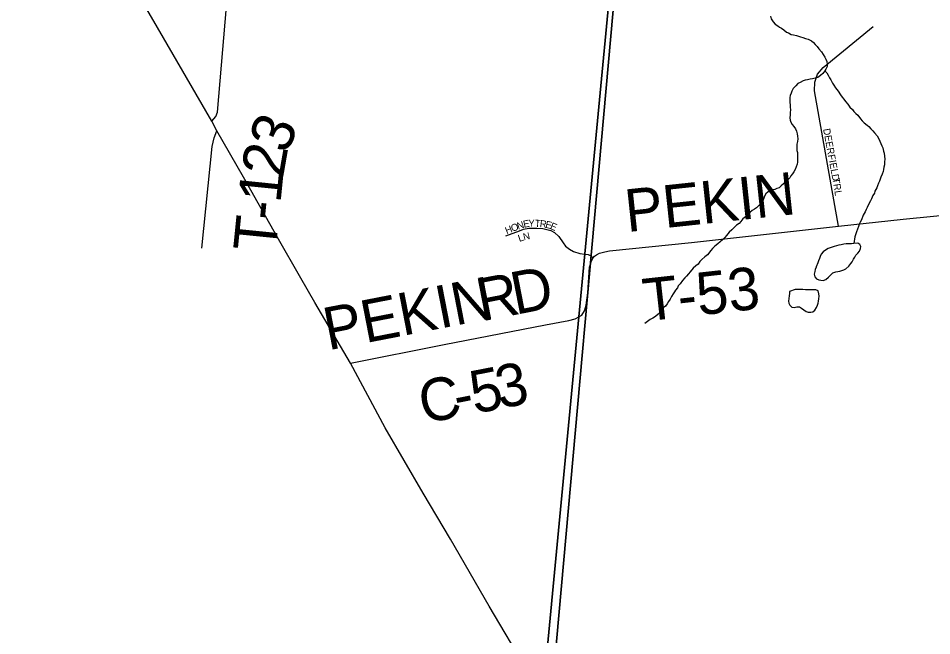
# Model space of a CAD drawing. Extents: x 1310247 to 1664935, y 284496 to 704931.
# Drawn here: x 1468579 to 1475018, y 551400 to 555751 of the extents above; entities that cross this region are included whole.
import ezdxf

# ---------------------------------------------------------------- set-up
doc = ezdxf.new("R2010")
doc.units = 0
for name, color, linetype in [('GM_P_State_Location', 7, 'Continuous'), ('GM_X_Adjacent_County', 7, 'Continuous'), ('GM_X_County', 7, 'Continuous'), ('GM_X_County_Road_Text', 7, 'Continuous'), ('GM_X_County_Subdivision_Text', 7, 'Continuous'), ('GM_X_Interstate_Shield', 7, 'Continuous'), ('GM_X_Minor_River', 7, 'Continuous'), ('GM_X_Minor_River_Text', 7, 'Continuous'), ('GM_X_State_Location', 7, 'Continuous'), ('GM_X_Township_Road', 7, 'Continuous'), ('GM_X_Township_Subdivision', 7, 'Continuous')]:
    doc.layers.add(name, color=color, linetype=linetype)

msp = doc.modelspace()

# ---------------------------------------------------------------- linework, layer by layer
at = {"layer": 'GM_X_Adjacent_County'}
for points in [[(1473395.8, 562740), (1473056.1, 558982.8), (1473056.7, 558944.4), (1473036.1, 558666.9), (1472852.4, 557027.4), (1472568.4, 554042.4), (1472530.1, 553646.8), (1472277.5, 550980.4), (1472089.6, 549005.3), (1471965.3, 547700), (1471796.7, 544951.6), (1467963.5, 545563.3)], [(1481346.1, 544841), (1477411.9, 545798.5), (1474681, 545402.7), (1473021.7, 545101.2), (1472975.5, 545093.9), (1471796.7, 544951.6), (1471965.3, 547700), (1472089.6, 549005.3), (1472277.5, 550980.4), (1472530.1, 553646.8), (1472568.4, 554042.4), (1472852.4, 557027.4), (1473036.1, 558666.9), (1473056.7, 558944.4), (1473056.1, 558982.8), (1473395.8, 562740)]]:
    msp.add_lwpolyline(points, dxfattribs=at)
at = {"layer": 'GM_X_County'}
for points in [[(1467425.8, 556605.9), (1472773.1, 555808.6), (1472356.2, 551175.6), (1466929.1, 551282.5), (1467215, 553974.4)], [(1472773.1, 555808.6), (1478469.7, 556372.6), (1477950.7, 551069.2), (1472356.2, 551175.6)]]:
    msp.add_lwpolyline(points, close=True, dxfattribs=at)
at = {"layer": 'GM_X_County_Road_Text'}
for points in [[(1469942, 555026), (1469971.6, 555059.7), (1469982.7, 555089.9), (1470066.1, 556058.3), (1470081.4, 556112.6), (1470100.3, 556139.8), (1470128.1, 556155.7), (1470158.2, 556161.6), (1470189.5, 556161.6), (1470413.9, 556136.2), (1470682, 556099), (1470824.4, 556084.8), (1470868.1, 556089), (1470914.1, 556097.2), (1471066.5, 556157.5), (1471753.3, 556456.3), (1472173.2, 556666), (1472776.7, 556961.3), (1472827.5, 557002.6), (1472852.3, 557027.4), (1472881.9, 557086.5), (1472892.5, 557177.4), (1473036.1, 558666.9)], [(1472573.1, 553695.6), (1472582.8, 553728.8), (1472592.8, 553815), (1472605.8, 553996.3), (1472611.6, 554018.2), (1472619.9, 554042.2), (1472631.8, 554062)], [(1470920.6, 553321), (1471582, 553452.1), (1472296, 553589.7), (1472460.8, 553620.7), (1472505.1, 553632.8), (1472530.2, 553646.8), (1472550.3, 553658.5), (1472570.9, 553688.1), (1472573.1, 553695.6)]]:
    msp.add_lwpolyline(points, dxfattribs=at)
at = {"layer": 'GM_X_County_Subdivision_Text'}
for points in [[(1469871.5, 554130.7), (1469945, 554848.2), (1469959.2, 554908.5), (1469979.5, 554957.8)], [(1472631.8, 554062), (1472641.6, 554074.1), (1472655.5, 554084.9), (1472676.6, 554096.7), (1472712.7, 554105.6), (1472747.5, 554110.9), (1473324.5, 554171.1), (1474361.3, 554285.1), (1474817.4, 554335.3), (1475219.6, 554376.1), (1475281.6, 554376.6), (1475333, 554369), (1475369.6, 554348.3), (1475444, 554279.2), (1475487.1, 554249.7), (1475527.3, 554232.6), (1475602.3, 554220.2), (1475735.8, 554237.9), (1477565.6, 554457), (1477897.6, 554493.9), (1477938, 554491.2), (1477993.4, 554477.5)]]:
    msp.add_lwpolyline(points, dxfattribs=at)
at = {"layer": 'GM_X_Interstate_Shield'}
msp.add_lwpolyline([(1472168.1, 551152.6), (1471897.4, 551606.7), (1471625.2, 552079), (1471433.9, 552405.3), (1471165.4, 552865.4), (1470920.6, 553321), (1470670.2, 553747.4), (1470571.6, 553919.9), (1470402.7, 554211.6), (1470165.3, 554632.1), (1469979.5, 554957.8), (1469942, 555026), (1469560, 555685.6), (1469295.4, 556143.9), (1469078.9, 556525.7), (1468852.1, 556920.2), (1468636, 557295.8), (1468416.3, 557672.6)], dxfattribs=at)
at = {"layer": 'GM_X_Minor_River'}
for points in [[(1474204.4, 553999), (1474203.4, 553996.9), (1474197.1, 553981), (1474192.8, 553967), (1474190.3, 553947), (1474193.9, 553928.9), (1474205.6, 553914.6), (1474221.5, 553908.2), (1474235.5, 553905.9), (1474253.5, 553903.5), (1474271.7, 553911.2), (1474290, 553926.8), (1474306.4, 553942.5), (1474320.7, 553956.2), (1474340.9, 553963.8), (1474355, 553967.5), (1474369.1, 553969.2), (1474383.2, 553972.9), (1474397.3, 553978.6), (1474411.5, 553986.3), (1474433.9, 554003.9), (1474448.3, 554021.7), (1474456.6, 554035.5), (1474467, 554053.3), (1474475.3, 554067.2), (1474483.6, 554081.1), (1474496, 554094.8), (1474508.3, 554110.6), (1474516.7, 554128.5), (1474519, 554142.5), (1474511.3, 554156.7), (1474497.5, 554165), (1474469.4, 554163.6)], [(1474469.4, 554163.6), (1474451.4, 554162), (1474433.3, 554160.4), (1474415.3, 554160.8), (1474397.2, 554159.2), (1474379.1, 554155.5), (1474363, 554151.9), (1474346.9, 554148.2), (1474330.8, 554142.6), (1474316.7, 554138.8), (1474302.5, 554133.1), (1474288.4, 554127.4), (1474270.2, 554117.8), (1474251.8, 554104.2), (1474239.5, 554088.4), (1474231.1, 554072.5), (1474226.8, 554058.6), (1474220.5, 554042.7), (1474214.1, 554026.7), (1474204.4, 553999)], [(1474188.7, 553836.7), (1474127.9, 553838), (1474109.9, 553838.4), (1474091.8, 553838.8), (1474073.8, 553839.2), (1474055.8, 553839.6), (1474015.5, 553826.4)], [(1474015.5, 553826.4), (1474015.2, 553812.4), (1474012.8, 553794.4), (1474010.4, 553776.4), (1474008, 553758.4), (1474011.7, 553744.3), (1474017.3, 553728.1), (1474031.1, 553715.8), (1474049.1, 553713.4), (1474067.2, 553717), (1474085.2, 553716.6), (1474099, 553708.3), (1474116.8, 553695.9), (1474132.5, 553683.5), (1474146.4, 553679.2), (1474164.5, 553678.8), (1474178.6, 553682.5), (1474192.8, 553694.2), (1474205.2, 553712), (1474213.6, 553729.9), (1474217.9, 553743.8), (1474220.2, 553757.8), (1474222.6, 553773.8), (1474225, 553791.8), (1474221.4, 553809.9), (1474217.8, 553830.1), (1474199.9, 553836.5), (1474188.7, 553836.7)]]:
    msp.add_lwpolyline(points, dxfattribs=at)
at = {"layer": 'GM_X_Minor_River_Text'}
for points in [[(1473881.5, 555765), (1473885.1, 555746.9), (1473900.7, 555726.5), (1473914.3, 555710.2), (1473932.1, 555697.8), (1473945.9, 555687.4), (1473959.8, 555681.1), (1473975.6, 555670.7), (1473995.2, 555654.2), (1474009.1, 555647.9), (1474026.9, 555637.5), (1474042.8, 555633.2), (1474064.8, 555628.7), (1474078.7, 555624.4), (1474092.6, 555620), (1474108.5, 555615.7), (1474128.4, 555609.2), (1474146.3, 555602.8), (1474170.1, 555592.3), (1474183.9, 555580), (1474195.6, 555565.7), (1474209.3, 555553.3), (1474222.9, 555535), (1474240.5, 555514.5), (1474252.1, 555496.2), (1474263.8, 555477.9), (1474271.4, 555461.7), (1474279.1, 555445.5), (1474280.7, 555427.4), (1474280.3, 555411.4), (1474271.9, 555393.5), (1474263.6, 555379.7), (1474251.2, 555361.9), (1474232.9, 555348.2), (1474214.6, 555334.6)], [(1474214.6, 555334.6), (1474196.4, 555329), (1474178.3, 555325.3), (1474160.2, 555321.7), (1474142.1, 555318.1), (1474126, 555314.4), (1474111.9, 555310.7), (1474091.6, 555299.1), (1474073.4, 555291.5), (1474059, 555273.8), (1474040.6, 555256.1), (1474032.2, 555238.2), (1474025.9, 555224.3), (1474019.5, 555206.4), (1474017.2, 555192.4), (1474016.8, 555174.4), (1474018.5, 555160.3), (1474020, 555138.2), (1474019.7, 555124.2), (1474021.3, 555106.1), (1474020.9, 555086), (1474020.6, 555070), (1474018.1, 555050), (1474019.7, 555031.9), (1474025.4, 555017.7), (1474035.1, 555003.5), (1474046.8, 554987.2), (1474058.4, 554970.9), (1474064.1, 554954.7), (1474069.7, 554936.5), (1474071.4, 554920.4), (1474073, 554902.4), (1474070.5, 554882.4), (1474068.1, 554864.4), (1474067.8, 554850.3), (1474067.5, 554836.3), (1474067.2, 554820.2), (1474070.9, 554806.1), (1474072.6, 554792), (1474072.2, 554776), (1474071.7, 554749.9), (1474071.3, 554735.9), (1474069, 554721.9), (1474062.6, 554704), (1474054.2, 554686.1), (1474045.8, 554668.3), (1474037.5, 554654.4), (1474025.2, 554640.6), (1474016.9, 554626.8), (1473992.3, 554599.2), (1473973.9, 554583.6), (1473957.6, 554569.9), (1473941.3, 554556.2), (1473925.1, 554550.5), (1473911, 554544.8), (1473896.9, 554541.1), (1473880.7, 554535.4), (1473864.5, 554527.8), (1473848.2, 554514.1), (1473839.8, 554496.2), (1473833.5, 554482.3), (1473827.1, 554464.4), (1473814.8, 554450.6), (1473800.4, 554432.9), (1473782, 554415.2), (1473767.7, 554405.5), (1473751.5, 554395.8), (1473735.2, 554382.1), (1473718.8, 554364.4), (1473704.5, 554352.7), (1473686.2, 554337.1), (1473671.7, 554319.3), (1473659.4, 554305.5), (1473641.1, 554291.9), (1473626.8, 554278.2), (1473608.4, 554260.5), (1473590, 554242.9), (1473571.4, 554219.2), (1473559.1, 554205.4), (1473542.8, 554189.7), (1473526.4, 554176.1), (1473510.1, 554160.4), (1473489.7, 554144.8), (1473473.3, 554129.1), (1473461, 554113.3), (1473436.3, 554083.7), (1473418, 554070.1), (1473397.5, 554050.5), (1473383.2, 554036.7), (1473370.8, 554018.9), (1473354.5, 554005.3), (1473336.1, 553989.6), (1473315.5, 553964), (1473303.2, 553950.2), (1473288.9, 553934.5), (1473276.6, 553920.7), (1473262.1, 553903), (1473243.6, 553879.3), (1473231.3, 553865.5), (1473225, 553851.6), (1473212.6, 553835.8)], [(1474263.6, 555379.7), (1474277.4, 555367.3), (1474287, 555349), (1474296.6, 555330.8), (1474306.3, 555316.5), (1474317.8, 555294.2), (1474327.5, 555280), (1474339.1, 555259.7), (1474358.6, 555237.2), (1474374.1, 555210.8), (1474387.7, 555194.4), (1474397.4, 555180.2), (1474409.1, 555163.9), (1474426.7, 555145.4), (1474440.3, 555125.1), (1474460, 555108.6), (1474469.7, 555094.3), (1474483.4, 555080), (1474497.1, 555067.7), (1474514.6, 555043.2), (1474528.3, 555028.9), (1474542, 555014.5), (1474561.7, 554998.1), (1474575.5, 554987.8), (1474589.2, 554971.4), (1474602.9, 554957.1), (1474614.6, 554942.8), (1474634.1, 554922.3), (1474645.7, 554902), (1474651.4, 554885.8), (1474659, 554867.6), (1474666.6, 554851.4), (1474672.3, 554837.2), (1474677.9, 554815), (1474681.6, 554800.9), (1474685.1, 554778.8), (1474686.7, 554758.7), (1474684.2, 554738.7), (1474683.8, 554718.6), (1474681.4, 554702.6), (1474677, 554684.7), (1474674.7, 554670.7), (1474668.3, 554652.8), (1474659.8, 554630.9), (1474649.2, 554603), (1474642.9, 554589.1), (1474636.5, 554569.2), (1474630.2, 554555.3), (1474617.6, 554531.5), (1474613.3, 554517.5), (1474603, 554501.7), (1474592.4, 554477.9), (1474586.1, 554464), (1474573.7, 554444.2), (1474563, 554416.3), (1474554.7, 554402.5), (1474548.4, 554386.6), (1474533.8, 554362.8), (1474523.1, 554330.9), (1474512.7, 554313.1), (1474506.4, 554299.2), (1474502.1, 554283.3), (1474495.7, 554265.4), (1474487.2, 554245.5), (1474480.8, 554225.5), (1474476.5, 554211.6), (1474469.4, 554163.6)], [(1473212.6, 553835.8), (1473204.3, 553822), (1473196, 553808.1), (1473183.6, 553790.3), (1473173.2, 553772.5), (1473162.8, 553754.7), (1473152.4, 553738.8), (1473140, 553721.1), (1473125.8, 553709.3), (1473115.4, 553693.5), (1473103.1, 553679.8), (1473088.8, 553666), (1473070.4, 553650.4), (1473052.1, 553638.7), (1473033.8, 553627.1), (1473013.5, 553613.5), (1472995.2, 553599.8)]]:
    msp.add_lwpolyline(points, dxfattribs=at)
at = {"layer": 'GM_X_State_Location'}
for points in [[(1474361.3, 554285.1), (1474191.4, 555239.1), (1474193.9, 555299.9), (1474212.1, 555358.2), (1474252.8, 555405.2), (1474604.8, 555693.5)], [(1472016.2, 554217.1), (1472113, 554253.4), (1472140.3, 554264.3), (1472178.7, 554272.2), (1472234.6, 554272.2), (1472275.4, 554269.7), (1472305.6, 554263.2), (1472333.6, 554255.8), (1472359.7, 554241.1), (1472388.7, 554213.3), (1472418.9, 554169.5), (1472437, 554143.8), (1472464.2, 554122.7), (1472493, 554107.6), (1472536.2, 554092.7), (1472572.9, 554089.6), (1472595.2, 554086.4), (1472615.2, 554077), (1472631.8, 554062)]]:
    msp.add_lwpolyline(points, dxfattribs=at)

# ---------------------------------------------------------------- texts
at = {"layer": 'GM_P_State_Location'}
for s, rotation, p in [('DEERFIELD', 280.57338, (1474251.7, 554969.7)), ('TRL', 278.75059, (1474317.7, 554621.8)), ('H', 21.72022, (1472021.9, 554228.8)), ('O', 21.69183, (1472062.8, 554245.1)), ('N', 17.44659, (1472102.8, 554261)), ('E', 12.02797, (1472143.5, 554273.9)), ('Y', 1.37693, (1472175.5, 554280.9)), ('T', 356.52764, (1472218.4, 554282)), ('R', 352.98943, (1472252.7, 554279.9)), ('E', 347.88616, (1472290.9, 554275.3)), ('E', 336.62563, (1472322.8, 554268.7)), ('L', 18.28806, (1472110.9, 554174.7)), ('N', 12.91762, (1472143.2, 554185.4))]:
    msp.add_text(s, height=50, rotation=rotation, dxfattribs=at).set_placement(p)
at = {"layer": 'GM_X_Township_Road'}
for s, rotation, p in [('D', 11.02856, (1472083.1, 553660.7)), ('PEKIN', 11.01272, (1470762.6, 553410)), ('R', 11.01283, (1471842.9, 553614)), ('3', 11.03529, (1471974.1, 552998.1)), ('5', 11.01518, (1471794, 552963)), ('C', 11.01272, (1471434.1, 552893)), ('-', 11.01286, (1471674.2, 552939.7))]:
    msp.add_text(s, height=300, rotation=rotation, dxfattribs=at).set_placement(p)
at = {"layer": 'GM_X_Township_Subdivision'}
for s, rotation, p in [('3', 67.54825, (1470471.4, 554787.1)), ('2', 80.08425, (1470444.4, 554621.7)), ('1', 84.27675, (1470426.8, 554443.5)), ('PEKIN', 6.08258, (1472871, 554243.9)), ('-', 84.24513, (1470414.4, 554320.8)), ('T', 84.25613, (1470391.9, 554097.5)), ('T-53', 6.37982, (1472998.5, 553614.6))]:
    msp.add_text(s, height=300, rotation=rotation, dxfattribs=at).set_placement(p)

doc.saveas('drawing.dxf')
